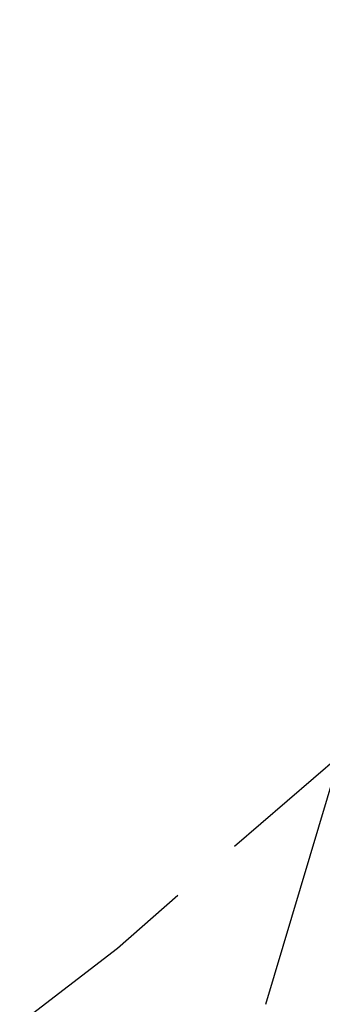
# Model space of a CAD drawing. Header units: feet. Extents: x -79 to 198, y -22 to 181.
# Tile 388 of 656: x 120.37 to 121.44, y 27.41 to 30.88. Entities that reach past the tile are written whole.
import ezdxf

# ---------------------------------------------------------------- set-up
doc = ezdxf.new("R2010")
doc.units = ezdxf.units.FT
doc.layers.add('A-LINEA', color=7, linetype='CONTINUOUS')

msp = doc.modelspace()

# ---------------------------------------------------------------- linework, layer by layer
at = {"layer": 'A-LINEA'}
for p, q in [((121.2448, 27.4065), (130.2319, 57.4903)), ((121.2448, 27.4065), (130.2319, 57.4903)), ((121.2448, 27.4065), (130.2319, 57.4903)), ((121.2448, 27.4065), (130.2319, 57.4903)), ((121.2448, 27.4065), (130.2319, 57.4903)), ((121.2448, 27.4065), (130.2319, 57.4903)), ((121.1333, 27.9644), (121.5067, 28.2844)), ((120.72, 27.6044), (120.9333, 27.7911)), ((120.3733, 27.3378), (120.72, 27.6044))]:
    msp.add_line(p, q, dxfattribs=at)

doc.saveas('drawing.dxf')
